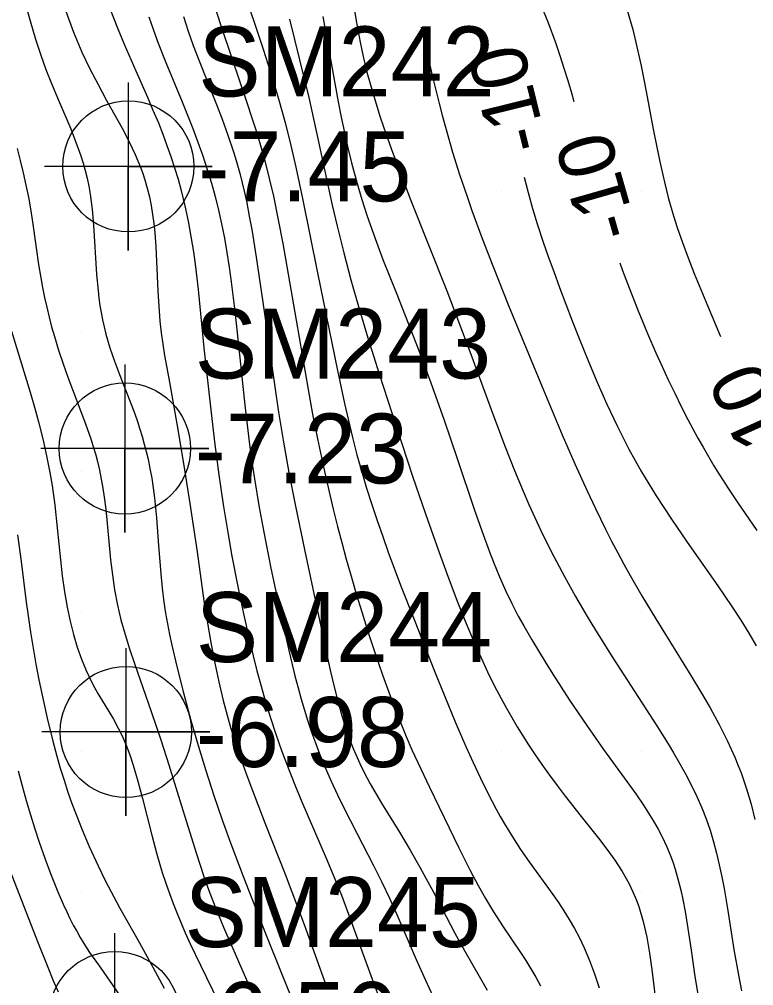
# Model space of a CAD drawing. Extents: x 2602990 to 2605851, y 618069 to 619180.
# Drawn here: x 2604137.76 to 2604164.01, y 618621.63 to 618656.17 of the extents above; entities that cross this region are included whole.
import ezdxf

# ---------------------------------------------------------------- set-up
doc = ezdxf.new("R2010")
doc.units = 0
for name, color, linetype in [('Default', 7, 'Continuous'), ('DTM Contours Major', 7, 'Continuous'), ('DTM Contours Major Text', 7, 'Continuous'), ('DTM Contours Minor', 7, 'Continuous'), ('DTM Contours Minor Text', 7, 'Continuous'), ('Exist DTM Regular Point Underwater CELL', 7, 'Continuous'), ('Exist DTM Regular Point Underwater Cogo Elevation', 7, 'Continuous'), ('Exist DTM Regular Point Underwater Cogo Number', 7, 'Continuous'), ('Exist DTM Scan Elevation Point', 7, 'Continuous')]:
    doc.layers.add(name, color=color, linetype=linetype)

# ---------------------------------------------------------------- blocks, each defined once
blk = doc.blocks.new('POINT_DISPLAY')
at = {"layer": 'Default'}
blk.add_line((0, 0), (0, 0), dxfattribs=at)

msp = doc.modelspace()

# ---------------------------------------------------------------- linework, layer by layer
at = {"layer": 'DTM Contours Major'}
for points in [[(2604159.492, 618656.502), (2604159.687, 618655.801), (2604159.838, 618655.185), (2604159.987, 618654.504), (2604160.166, 618653.586), (2604160.42, 618652.25), (2604160.647, 618651.138), (2604160.822, 618650.355), (2604160.973, 618649.759), (2604161.146, 618649.151), (2604161.28, 618648.729), (2604161.464, 618648.198), (2604161.669, 618647.65), (2604161.89, 618647.087), (2604162.362, 618645.941), (2604162.821, 618644.839)], [(2604142.397, 618656.253), (2604142.557, 618655.785), (2604142.73, 618655.314), (2604143.003, 618654.622), (2604143.58, 618653.227), (2604143.774, 618652.746), (2604143.963, 618652.263), (2604144.145, 618651.777), (2604144.318, 618651.29), (2604144.48, 618650.803), (2604144.63, 618650.315), (2604144.763, 618649.834), (2604144.883, 618649.35), (2604144.991, 618648.864), (2604145.092, 618648.353), (2604145.181, 618647.837), (2604145.262, 618647.316), (2604145.335, 618646.792), (2604145.464, 618645.739), (2604145.584, 618644.629), (2604145.817, 618642.379), (2604145.948, 618641.27), (2604146.052, 618640.503), (2604146.166, 618639.746), (2604146.327, 618638.79), (2604146.502, 618637.84), (2604146.757, 618636.554), (2604147.118, 618634.842), (2604147.404, 618633.562), (2604147.613, 618632.703), (2604147.726, 618632.273), (2604147.836, 618631.879), (2604147.952, 618631.485), (2604148.075, 618631.091), (2604148.206, 618630.7), (2604148.345, 618630.31), (2604148.493, 618629.922), (2604148.696, 618629.427), (2604148.912, 618628.939), (2604149.136, 618628.459), (2604149.365, 618627.988), (2604149.826, 618627.085), (2604150.425, 618625.933), (2604150.723, 618625.333), (2604150.991, 618624.763), (2604151.251, 618624.18), (2604151.943, 618622.574), (2604152.277, 618621.829), (2604153.069, 618620.119)]]:
    msp.add_lwpolyline(points, dxfattribs=at)
at = {"layer": 'DTM Contours Minor'}
for points in [[(2604145.616, 618657.6), (2604146.128, 618656.143), (2604146.475, 618655.101), (2604146.808, 618654.05), (2604147.048, 618653.248), (2604147.274, 618652.436), (2604147.469, 618651.664), (2604147.649, 618650.888), (2604147.888, 618649.764), (2604148.42, 618647.107), (2604149.131, 618643.617), (2604149.385, 618642.438), (2604149.524, 618641.833), (2604149.672, 618641.223), (2604149.83, 618640.611), (2604150, 618640), (2604150.175, 618639.412), (2604150.36, 618638.829), (2604150.552, 618638.254), (2604150.75, 618637.687), (2604150.95, 618637.131), (2604151.392, 618635.951), (2604151.87, 618634.721), (2604152.607, 618632.877), (2604153.345, 618631.067), (2604153.719, 618630.188), (2604153.981, 618629.608), (2604154.247, 618629.045), (2604154.52, 618628.49), (2604154.805, 618627.946), (2604154.953, 618627.678), (2604155.105, 618627.413), (2604155.385, 618626.954), (2604155.68, 618626.503), (2604155.99, 618626.057), (2604156.835, 618624.891), (2604157.033, 618624.606), (2604157.228, 618624.31), (2604157.419, 618624.002), (2604157.605, 618623.681), (2604157.782, 618623.346), (2604157.95, 618622.993), (2604158.141, 618622.538), (2604158.318, 618622.058), (2604158.483, 618621.558)], [(2604137.962, 618656.778), (2604138.148, 618656.111), (2604138.342, 618655.466), (2604138.531, 618654.891), (2604138.715, 618654.38), (2604138.911, 618653.876), (2604139.158, 618653.284), (2604139.598, 618652.253), (2604139.738, 618651.903), (2604139.869, 618651.549), (2604139.958, 618651.29), (2604140.04, 618651.028), (2604140.115, 618650.762), (2604140.183, 618650.49), (2604140.243, 618650.212), (2604140.294, 618649.927), (2604140.367, 618649.378), (2604140.417, 618648.809), (2604140.522, 618647.052), (2604140.575, 618646.473), (2604140.606, 618646.209), (2604140.644, 618645.947), (2604140.687, 618645.688), (2604140.736, 618645.431), (2604140.793, 618645.177), (2604140.856, 618644.924), (2604141.001, 618644.434), (2604141.168, 618643.949), (2604141.347, 618643.471), (2604141.716, 618642.53), (2604141.89, 618642.066), (2604141.984, 618641.797), (2604142.072, 618641.529), (2604142.153, 618641.261), (2604142.229, 618640.992), (2604142.298, 618640.722), (2604142.362, 618640.451), (2604142.431, 618640.112), (2604142.493, 618639.769), (2604142.546, 618639.422), (2604142.592, 618639.071), (2604142.631, 618638.715), (2604142.666, 618638.354), (2604142.739, 618637.361), (2604142.815, 618636.348), (2604142.864, 618635.84), (2604142.926, 618635.335), (2604142.985, 618634.95), (2604143.054, 618634.568), (2604143.131, 618634.186), (2604143.214, 618633.805), (2604143.395, 618633.04), (2604143.632, 618632.104), (2604143.885, 618631.162), (2604144.154, 618630.221), (2604144.428, 618629.322), (2604144.716, 618628.433), (2604145.017, 618627.558), (2604145.315, 618626.735), (2604145.776, 618625.514), (2604146.557, 618623.503), (2604147.116, 618622.101), (2604148.037, 618619.84)], [(2604144.694, 618656.796), (2604144.972, 618655.917), (2604145.353, 618654.785), (2604145.91, 618653.163), (2604146.067, 618652.69), (2604146.218, 618652.215), (2604146.361, 618651.74), (2604146.536, 618651.111), (2604146.696, 618650.481), (2604146.842, 618649.847), (2604147.017, 618649.004), (2604147.176, 618648.157), (2604147.661, 618645.421), (2604148.083, 618642.943), (2604148.245, 618642.064), (2604148.42, 618641.176), (2604148.669, 618640.005), (2604148.858, 618639.178), (2604148.995, 618638.611), (2604149.136, 618638.05), (2604149.287, 618637.473), (2604149.448, 618636.879), (2604149.621, 618636.269), (2604149.805, 618635.642), (2604150, 618635), (2604150.235, 618634.255), (2604150.484, 618633.5), (2604150.745, 618632.741), (2604151.018, 618631.99), (2604151.3, 618631.254), (2604151.591, 618630.543), (2604151.797, 618630.066), (2604152.005, 618629.605), (2604152.42, 618628.724), (2604153.473, 618626.56), (2604153.879, 618625.752), (2604154.164, 618625.214), (2604154.425, 618624.75), (2604154.714, 618624.271), (2604155.062, 618623.732), (2604155.676, 618622.82), (2604155.862, 618622.534), (2604156.044, 618622.241), (2604156.22, 618621.94), (2604156.388, 618621.628)], [(2604149.704, 618656.71), (2604149.802, 618656.11), (2604149.942, 618655.35), (2604150.052, 618654.836), (2604150.186, 618654.283), (2604150.286, 618653.911), (2604150.464, 618653.299), (2604150.662, 618652.679), (2604150.875, 618652.053), (2604151.1, 618651.426), (2604151.334, 618650.799), (2604151.761, 618649.692), (2604153.041, 618646.465), (2604153.537, 618645.184), (2604153.904, 618644.201), (2604154.708, 618641.998), (2604155.125, 618640.891), (2604155.459, 618640.051), (2604155.772, 618639.303), (2604155.977, 618638.834), (2604156.188, 618638.367), (2604156.407, 618637.901), (2604156.632, 618637.438), (2604156.864, 618636.976), (2604157.244, 618636.257), (2604157.643, 618635.541), (2604158.062, 618634.825), (2604158.361, 618634.334), (2604158.978, 618633.353), (2604160.548, 618630.925), (2604160.95, 618630.278), (2604161.144, 618629.956), (2604161.369, 618629.568), (2604161.584, 618629.18), (2604161.787, 618628.788), (2604161.978, 618628.394), (2604162.153, 618627.995), (2604162.312, 618627.592), (2604162.452, 618627.189), (2604162.575, 618626.781), (2604162.685, 618626.368), (2604162.784, 618625.951), (2604162.872, 618625.53), (2604162.953, 618625.105), (2604163.075, 618624.391), (2604163.307, 618622.927), (2604163.477, 618621.95), (2604163.571, 618621.454)], [(2604156.348, 618656.836), (2604156.648, 618656.077), (2604156.923, 618655.337), (2604157.082, 618654.878), (2604157.23, 618654.427), (2604157.368, 618653.982), (2604157.497, 618653.542), (2604157.583, 618653.233)], [(2604139.427, 618656.461), (2604139.701, 618655.715), (2604140, 618655), (2604140.282, 618654.403), (2604140.575, 618653.835), (2604140.871, 618653.294), (2604141.435, 618652.277), (2604141.687, 618651.795), (2604141.8, 618651.565), (2604141.905, 618651.337), (2604142.003, 618651.111), (2604142.093, 618650.885), (2604142.175, 618650.66), (2604142.249, 618650.435), (2604142.337, 618650.131), (2604142.412, 618649.823), (2604142.475, 618649.512), (2604142.527, 618649.197), (2604142.569, 618648.876), (2604142.603, 618648.549), (2604142.64, 618648.041), (2604142.667, 618647.521), (2604142.712, 618646.455), (2604142.743, 618645.916), (2604142.788, 618645.377), (2604142.836, 618644.968), (2604142.893, 618644.56), (2604142.957, 618644.152), (2604143.103, 618643.33), (2604143.43, 618641.509), (2604143.672, 618640.068), (2604143.86, 618638.87), (2604144.114, 618637.139), (2604144.36, 618635.393), (2604144.475, 618634.656), (2604144.621, 618633.826), (2604144.75, 618633.164), (2604144.893, 618632.496), (2604145.052, 618631.832), (2604145.228, 618631.169), (2604145.326, 618630.831), (2604145.43, 618630.487), (2604145.625, 618629.895), (2604145.894, 618629.141), (2604146.092, 618628.615), (2604146.543, 618627.458), (2604147.268, 618625.617), (2604147.506, 618624.993), (2604147.938, 618623.826), (2604148.732, 618621.635)], [(2604141.025, 618656.499), (2604141.264, 618655.889), (2604141.511, 618655.286), (2604141.926, 618654.329), (2604142.34, 618653.392), (2604142.54, 618652.928), (2604142.731, 618652.467), (2604142.89, 618652.066), (2604143.039, 618651.666), (2604143.18, 618651.265), (2604143.312, 618650.863), (2604143.434, 618650.46), (2604143.545, 618650.054), (2604143.679, 618649.506), (2604143.796, 618648.957), (2604143.897, 618648.409), (2604143.985, 618647.865), (2604144.059, 618647.329), (2604144.156, 618646.51), (2604144.363, 618644.425), (2604144.616, 618642.106), (2604144.748, 618640.981), (2604144.892, 618639.886), (2604145.047, 618638.831), (2604145.2, 618637.9), (2604145.363, 618636.986), (2604145.572, 618635.898), (2604145.774, 618634.926), (2604145.996, 618633.939), (2604146.12, 618633.423), (2604146.255, 618632.891), (2604146.402, 618632.341), (2604146.563, 618631.777), (2604146.738, 618631.202), (2604146.928, 618630.62), (2604147.134, 618630.035), (2604147.367, 618629.419), (2604147.613, 618628.807), (2604147.866, 618628.202), (2604148.734, 618626.192), (2604149.069, 618625.39), (2604149.274, 618624.875), (2604149.533, 618624.194), (2604150.005, 618622.88), (2604150.369, 618621.869), (2604150.623, 618621.206)], [(2604143.626, 618656.272), (2604143.797, 618655.744), (2604143.977, 618655.233), (2604144.186, 618654.686), (2604144.808, 618653.127), (2604145.009, 618652.605), (2604145.218, 618652.027), (2604145.416, 618651.431), (2604145.51, 618651.125), (2604145.652, 618650.619), (2604145.799, 618650.023), (2604145.889, 618649.61), (2604145.983, 618649.141), (2604146.071, 618648.66), (2604146.233, 618647.669), (2604146.472, 618646.057), (2604146.892, 618643.032), (2604147.025, 618642.134), (2604147.203, 618641.057), (2604147.398, 618639.979), (2604147.623, 618638.826), (2604147.963, 618637.169), (2604148.738, 618633.513), (2604148.873, 618632.909), (2604149.014, 618632.319), (2604149.161, 618631.749), (2604149.317, 618631.206), (2604149.437, 618630.826), (2604149.565, 618630.462), (2604149.7, 618630.112), (2604149.792, 618629.894), (2604149.986, 618629.469), (2604150.196, 618629.055), (2604150.307, 618628.851), (2604150.505, 618628.504), (2604150.711, 618628.158), (2604151.353, 618627.118), (2604151.738, 618626.473), (2604152.076, 618625.875), (2604152.562, 618624.971), (2604153.33, 618623.513), (2604153.688, 618622.865), (2604154.488, 618621.47)], [(2604148.609, 618656.273), (2604148.963, 618654.281), (2604149.163, 618653.222), (2604149.27, 618652.678), (2604149.385, 618652.131), (2604149.507, 618651.583), (2604149.639, 618651.037), (2604149.835, 618650.3), (2604150.003, 618649.731), (2604150.182, 618649.176), (2604150.311, 618648.802), (2604150.529, 618648.201), (2604150.761, 618647.588), (2604151.252, 618646.342), (2604151.747, 618645.095), (2604152.121, 618644.121), (2604152.473, 618643.174), (2604152.933, 618641.882), (2604153.425, 618640.438), (2604154.021, 618638.668), (2604154.292, 618637.894), (2604154.57, 618637.14), (2604154.712, 618636.773), (2604154.93, 618636.244), (2604155.154, 618635.739), (2604155.367, 618635.296), (2604155.599, 618634.846), (2604155.794, 618634.489), (2604156.08, 618633.991), (2604156.554, 618633.211), (2604156.836, 618632.763), (2604157.433, 618631.843), (2604158.048, 618630.93), (2604158.646, 618630.076), (2604159.795, 618628.485), (2604160.07, 618628.084), (2604160.253, 618627.802), (2604160.428, 618627.515), (2604160.594, 618627.223), (2604160.749, 618626.925), (2604160.894, 618626.619), (2604161.025, 618626.305), (2604161.118, 618626.055), (2604161.203, 618625.8), (2604161.281, 618625.539), (2604161.353, 618625.272), (2604161.419, 618624.999), (2604161.48, 618624.719), (2604161.563, 618624.282), (2604161.639, 618623.832), (2604161.777, 618622.905), (2604161.914, 618621.959), (2604162.026, 618621.254)], [(2604147.415, 618656.177), (2604147.782, 618654.721), (2604148.106, 618653.377), (2604148.388, 618652.122), (2604148.949, 618649.532), (2604149.122, 618648.781), (2604149.359, 618647.823), (2604149.615, 618646.862), (2604149.887, 618645.903), (2604150.224, 618644.782), (2604150.626, 618643.498), (2604151.241, 618641.593), (2604151.822, 618639.841), (2604152.282, 618638.493), (2604152.756, 618637.146), (2604153.091, 618636.228), (2604153.439, 618635.32), (2604153.619, 618634.868), (2604153.83, 618634.357), (2604154.047, 618633.85), (2604154.271, 618633.348), (2604154.503, 618632.854), (2604154.741, 618632.368), (2604154.988, 618631.893), (2604155.174, 618631.551), (2604155.365, 618631.215), (2604155.56, 618630.885), (2604155.76, 618630.559), (2604155.965, 618630.238), (2604156.176, 618629.92), (2604156.44, 618629.536), (2604156.711, 618629.157), (2604156.987, 618628.783), (2604157.269, 618628.412), (2604157.842, 618627.683), (2604158.464, 618626.904), (2604158.764, 618626.513), (2604159.048, 618626.117), (2604159.31, 618625.714), (2604159.544, 618625.3), (2604159.694, 618624.993), (2604159.811, 618624.713), (2604159.903, 618624.463), (2604160.064, 618623.924), (2604160.19, 618623.366), (2604160.29, 618622.794), (2604160.372, 618622.216), (2604160.555, 618620.732)], [(2604152.129, 618655.886), (2604152.537, 618654.117), (2604152.768, 618653.167), (2604152.89, 618652.696), (2604153.016, 618652.228), (2604153.25, 618651.422), (2604153.5, 618650.626), (2604153.765, 618649.836), (2604153.942, 618649.333), (2604154.307, 618648.338), (2604154.682, 618647.365), (2604155.252, 618645.941), (2604156.508, 618642.888), (2604157.166, 618641.322), (2604157.617, 618640.284), (2604158.056, 618639.315), (2604158.352, 618638.686), (2604158.716, 618637.948), (2604158.932, 618637.525), (2604159.151, 618637.108), (2604159.374, 618636.696), (2604159.599, 618636.291), (2604160.016, 618635.569), (2604160.515, 618634.744), (2604161.769, 618632.725), (2604162.114, 618632.15), (2604162.452, 618631.563), (2604162.775, 618630.97), (2604163.075, 618630.373), (2604163.207, 618630.09), (2604163.333, 618629.807), (2604163.451, 618629.523), (2604163.562, 618629.239), (2604163.665, 618628.954), (2604163.761, 618628.667), (2604163.92, 618628.125), (2604164.055, 618627.579)], [(2604137.685, 618651.559), (2604137.796, 618651.121), (2604137.901, 618650.685), (2604137.999, 618650.248), (2604138.087, 618649.812), (2604138.172, 618649.33), (2604138.246, 618648.849), (2604138.453, 618647.411), (2604138.53, 618646.937), (2604138.594, 618646.582), (2604138.664, 618646.229), (2604138.742, 618645.879), (2604138.825, 618645.53), (2604138.916, 618645.183), (2604139.014, 618644.838), (2604139.166, 618644.349), (2604139.33, 618643.863), (2604139.501, 618643.383), (2604140.123, 618641.718), (2604140.315, 618641.176), (2604140.402, 618640.907), (2604140.483, 618640.637), (2604140.557, 618640.365), (2604140.629, 618640.053), (2604140.693, 618639.737), (2604140.747, 618639.415), (2604140.795, 618639.087), (2604140.837, 618638.752), (2604140.874, 618638.41), (2604141.024, 618636.856), (2604141.088, 618636.319), (2604141.168, 618635.779), (2604141.269, 618635.239), (2604141.394, 618634.712), (2604141.54, 618634.188), (2604141.703, 618633.667), (2604141.876, 618633.148), (2604142.475, 618631.437), (2604142.818, 618630.418), (2604143.106, 618629.529), (2604143.609, 618627.91), (2604144.09, 618626.35), (2604144.344, 618625.574), (2604144.537, 618625.031), (2604144.763, 618624.447), (2604145.062, 618623.728), (2604146.129, 618621.273)], [(2604155.809, 618650.532), (2604155.95, 618649.977), (2604156.11, 618649.409), (2604156.29, 618648.824), (2604156.491, 618648.21), (2604156.67, 618647.693), (2604156.863, 618647.152), (2604157.07, 618646.588), (2604157.525, 618645.395), (2604157.773, 618644.767), (2604158.08, 618644.005), (2604158.408, 618643.221), (2604158.761, 618642.422), (2604159.141, 618641.615), (2604159.553, 618640.805), (2604160, 618640), (2604160.522, 618639.144), (2604161.072, 618638.304), (2604161.634, 618637.484), (2604162.731, 618635.921), (2604163.232, 618635.186), (2604163.547, 618634.702), (2604163.838, 618634.234), (2604164.103, 618633.782)], [(2604159.231, 618647.467), (2604159.328, 618647.196), (2604159.562, 618646.573), (2604159.883, 618645.756), (2604160.221, 618644.942), (2604160.52, 618644.252), (2604160.738, 618643.767), (2604160.96, 618643.286), (2604161.188, 618642.81), (2604161.42, 618642.339), (2604161.659, 618641.872), (2604162.016, 618641.206), (2604162.201, 618640.876), (2604162.392, 618640.546), (2604162.588, 618640.217), (2604162.792, 618639.888), (2604163.114, 618639.391), (2604163.448, 618638.893), (2604164.129, 618637.898)], [(2604137.482, 618645.027), (2604138.147, 618642.841), (2604138.302, 618642.307), (2604138.448, 618641.783), (2604138.603, 618641.174), (2604138.739, 618640.574), (2604138.855, 618639.976), (2604138.932, 618639.512), (2604139.029, 618638.803), (2604139.117, 618638.002), (2604139.232, 618636.855), (2604139.298, 618636.28), (2604139.375, 618635.713), (2604139.469, 618635.157), (2604139.574, 618634.664), (2604139.695, 618634.19), (2604139.833, 618633.735), (2604139.984, 618633.305), (2604140.149, 618632.9), (2604140.326, 618632.523), (2604140.447, 618632.294), (2604140.57, 618632.076), (2604141.125, 618631.158), (2604141.299, 618630.843), (2604141.438, 618630.561), (2604141.579, 618630.233), (2604141.708, 618629.888), (2604141.831, 618629.513), (2604141.996, 618628.943), (2604142.159, 618628.326), (2604142.494, 618627.009), (2604142.675, 618626.339), (2604142.87, 618625.681), (2604142.995, 618625.3), (2604143.125, 618624.928), (2604143.261, 618624.566), (2604143.402, 618624.211), (2604143.546, 618623.865), (2604143.693, 618623.526), (2604143.873, 618623.132), (2604144.236, 618622.37), (2604144.877, 618621.048)], [(2604137.695, 618637.748), (2604137.822, 618636.793), (2604138.006, 618635.338), (2604138.073, 618634.849), (2604138.16, 618634.272), (2604138.255, 618633.697), (2604138.356, 618633.127), (2604138.464, 618632.564), (2604138.577, 618632.011), (2604138.759, 618631.189), (2604138.959, 618630.369), (2604139.101, 618629.84), (2604139.227, 618629.403), (2604139.36, 618628.975), (2604139.499, 618628.556), (2604139.643, 618628.147), (2604139.792, 618627.747), (2604140.008, 618627.207), (2604140.263, 618626.614), (2604140.58, 618625.922), (2604140.847, 618625.37), (2604141.137, 618624.806), (2604141.352, 618624.406), (2604142.053, 618623.161), (2604142.537, 618622.296), (2604142.94, 618621.543)], [(2604137.726, 618629.309), (2604137.864, 618628.776), (2604138.01, 618628.252), (2604138.161, 618627.741), (2604138.315, 618627.245), (2604138.471, 618626.769), (2604138.673, 618626.189), (2604138.875, 618625.646), (2604139.14, 618624.989), (2604139.329, 618624.553), (2604139.457, 618624.277), (2604139.573, 618624.036), (2604139.692, 618623.803), (2604139.814, 618623.577), (2604139.938, 618623.358), (2604140.066, 618623.145), (2604140.273, 618622.823), (2604140.589, 618622.375), (2604141.086, 618621.68), (2604141.364, 618621.265)], [(2604136.454, 618628.448), (2604136.6, 618627.996), (2604136.797, 618627.424), (2604137.003, 618626.854), (2604137.43, 618625.732), (2604138.41, 618623.211), (2604138.778, 618622.291), (2604138.963, 618621.847), (2604139.15, 618621.416)]]:
    msp.add_lwpolyline(points, dxfattribs=at)
at = {"layer": 'Exist DTM Regular Point Underwater CELL'}
for points in [[(2604141.658, 618653.914), (2604141.658, 618647.914), (2604141.658, 618650.914), (2604144.658, 618650.914), (2604138.658, 618650.914)], [(2604141.534, 618643.832), (2604141.534, 618637.832), (2604141.534, 618640.832), (2604144.534, 618640.832), (2604138.534, 618640.832)], [(2604141.57, 618633.701), (2604141.57, 618627.701), (2604141.57, 618630.701), (2604144.57, 618630.701), (2604138.57, 618630.701)], [(2604141.169, 618623.514), (2604141.169, 618617.514), (2604141.169, 618620.514), (2604144.169, 618620.514), (2604138.169, 618620.514)]]:
    msp.add_lwpolyline(points, dxfattribs=at)
for centre in [(2604141.658, 618650.914), (2604141.534, 618640.832), (2604141.57, 618630.701), (2604141.169, 618620.514)]:
    msp.add_circle(centre, 2.344, dxfattribs=at)

# ---------------------------------------------------------------- block references
at = {"layer": 'Exist DTM Scan Elevation Point', "xscale": 1.3123333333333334, "yscale": 1.3123333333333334}
for p in [(2604140, 618655), (2604145, 618655), (2604150, 618655), (2604155, 618655), (2604160, 618655), (2604140, 618650), (2604145, 618650), (2604150, 618650), (2604155, 618650), (2604160, 618650), (2604140, 618645), (2604145, 618645), (2604150, 618645), (2604155, 618645), (2604160, 618645), (2604140, 618640), (2604145, 618640), (2604150, 618640), (2604155, 618640), (2604160, 618640), (2604140, 618635), (2604145, 618635), (2604150, 618635), (2604155, 618635), (2604160, 618635), (2604140, 618630), (2604145, 618630), (2604150, 618630), (2604155, 618630), (2604160, 618630), (2604140, 618625), (2604145, 618625), (2604150, 618625), (2604155, 618625), (2604160, 618625)]:
    msp.add_blockref('POINT_DISPLAY', p, dxfattribs=at)

# ---------------------------------------------------------------- texts
at = {"layer": 'DTM Contours Major Text'}
msp.add_text('-10', height=2, rotation=114.2207, dxfattribs=at).set_placement((2604165.755, 618640.548))
at = {"layer": 'DTM Contours Minor Text'}
for rotation, p in [(103.8598, (2604156.652, 618651.647)), (105.9488, (2604159.874, 618648.566))]:
    msp.add_text('-10', height=2, rotation=rotation, dxfattribs=at).set_placement(p)
at = {"layer": 'Exist DTM Regular Point Underwater Cogo Elevation'}
for s, p in [('-7.45', (2604144.158, 618649.664)), ('-7.23', (2604144.034, 618639.582)), ('-6.98', (2604144.07, 618629.451)), ('-6.50', (2604143.669, 618619.264))]:
    msp.add_text(s, height=2.5, dxfattribs=at).set_placement(p)
at = {"layer": 'Exist DTM Regular Point Underwater Cogo Number'}
for s, p in [('SM242', (2604144.158, 618653.414)), ('SM243', (2604144.034, 618643.332)), ('SM244', (2604144.07, 618633.201)), ('SM245', (2604143.669, 618623.014))]:
    msp.add_text(s, height=2.5, dxfattribs=at).set_placement(p)

doc.saveas('drawing.dxf')
